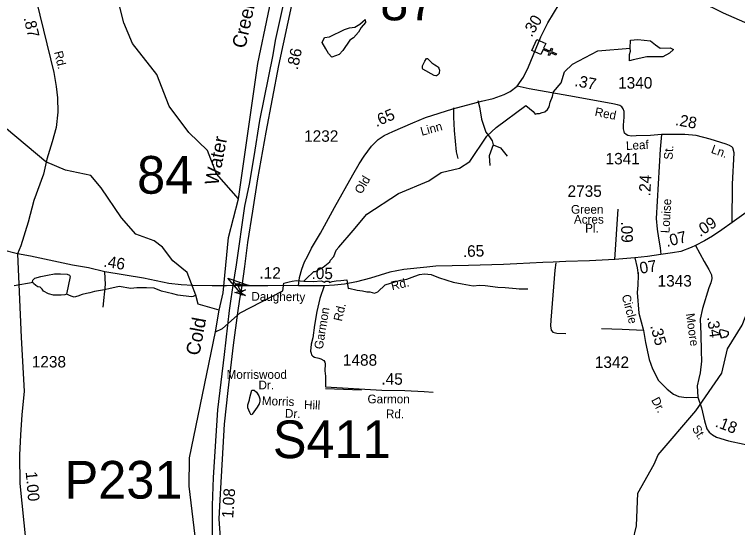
# Model space of a CAD drawing. Extents: x 1473865 to 1648260, y 639067 to 773536.
# Drawn here: x 1529591 to 1537453, y 653093 to 658672 of the extents above; entities that cross this region are included whole.
import ezdxf

# ---------------------------------------------------------------- set-up
doc = ezdxf.new("R2010")
doc.units = 0
for name, color, linetype in [('Exist Cultural Church CELL', 7, 'Continuous'), ('Exist Hydrographic Creek Single Shore', 7, 'Continuous'), ('Exist Hydrographic Creek Single Shore Label', 7, 'Continuous'), ('Exist Hydrographic Misc Water Feature', 7, 'Continuous'), ('Exist Hydrographic Pond Over 1500 Sq Ft', 7, 'Continuous'), ('Exist Road Non-System Type 51', 7, 'Continuous'), ('Exist Road Non-System Type 51 Label', 7, 'Continuous'), ('Exist Road Primary Interstate Divided Center Attributed', 7, 'Continuous'), ('Exist Road Primary Interstate Mileage Hundredths English Label', 7, 'Continuous'), ('Exist Road Primary Interstate Structure Ovrhead Sign Attributed CELL', 7, 'Continuous'), ('Exist Road Primary Interstate Structure Ovrhead Sign Number Label', 7, 'Continuous'), ('Exist Road Secondary Mileage Hundredths English Label', 7, 'Continuous'), ('Exist Road Secondary Structure Pipe Number Label', 7, 'Continuous'), ('Exist Road Secondary Structure Standard Bridge Attributed CELL', 7, 'Continuous'), ('Exist Road Secondary Structure Standard Bridge CELL', 7, 'Continuous'), ('Exist Road Secondary Structure Standard Bridge Number Label', 7, 'Continuous'), ('Exist Road Secondary Type 51 Attributed', 7, 'Continuous'), ('Exist Road Secondary Type 51 Label', 7, 'Continuous'), ('Exist Road Secondary Type 51 Number Label', 7, 'Continuous')]:
    doc.layers.add(name, color=color, linetype=linetype)

msp = doc.modelspace()

# ---------------------------------------------------------------- linework, layer by layer
at = {"layer": 'Exist Cultural Church CELL'}
msp.add_lwpolyline([(1535367.3, 658357.9), (1535344.5, 658305.7), (1535414.2, 658275), (1535427.1, 658304.3), (1535441.7, 658297.9), (1535428.8, 658268.6), (1535483.9, 658244.4), (1535477.4, 658229.7), (1535422.4, 658253.9), (1535409.5, 658224.7), (1535394.8, 658231.1), (1535407.7, 658260.4), (1535338, 658291), (1535314.7, 658238.3), (1535217.3, 658281.2), (1535269.9, 658400.7)], close=True, dxfattribs=at)
at = {"layer": 'Exist Hydrographic Creek Single Shore'}
for p, q in [((1529796.2, 655758.5), (1529589.4, 655721.6)), ((1531777, 655220.4), (1531816.2, 655455.7))]:
    msp.add_line(p, q, dxfattribs=at)
for points in [[(1532028.5, 656667.4), (1532238.6, 658139), (1532463.6, 659216), (1532755.6, 660315.2)], [(1531816.2, 655455.7), (1531590, 655520.4), (1531564.7, 655620.2), (1531470, 655865.1), (1531314.6, 655991.7), (1531200, 656142.1), (1531109, 656209.6), (1530910, 656282.6), (1530755, 656459.6), (1530535, 656785.8), (1530420, 656922.6), (1530146, 656977.4), (1529931, 657070.4), (1529503, 657427), (1529130, 657601.9), (1528932, 657720.8), (1528653, 657966), (1528198, 658214.8), (1528091, 658341.7), (1527862, 659114.4), (1527658, 659423.8)], [(1531777, 655220.4), (1531853, 655255.8), (1532046.9, 655429.1), (1532510.4, 655667.6), (1532519.7, 655749.1), (1532576.6, 655765.3), (1532608.9, 655772.9), (1532657.3, 655778), (1532737.9, 655773.7), (1532763.4, 655798.4), (1532847.5, 655878.2), (1532865.3, 655875.6), (1532947.6, 655923.2), (1533020.7, 655981.8), (1533026.6, 655999.6), (1533062.3, 656039.5), (1533089.4, 656107.4), (1533116.6, 656140.5), (1533272, 656323.1), (1533423.1, 656501), (1533768.1, 656727.1), (1534096, 656864.9), (1534230, 656954.1), (1534431, 656999.3), (1534541, 657072.6), (1534728, 657347.8), (1534830, 657444.2), (1535151, 657680.7), (1535232.3, 657617.8), (1535251.8, 657588.1), (1535274.8, 657594.9), (1535301.1, 657594.9), (1535329.1, 657606.8), (1535358.8, 657613.6), (1535386.8, 657637.3), (1535403.8, 657667), (1535417.4, 657718), (1535441.2, 657781.7), (1535452.2, 657832.6), (1535536.3, 657930.2), (1535573, 658049.7), (1535658, 658133.3), (1535935, 658278.7), (1536284.6, 658304.9)], [(1531816.2, 655455.7), (1531861, 655646.2), (1531916.5, 656247.2), (1532028.5, 656667.4)], [(1536274, 652777), (1536354, 653110.2), (1536368, 653467.7), (1536548, 653782.5), (1536591, 653883.4), (1536999.1, 654360.9), (1537281, 654772.2), (1537343, 655036.7), (1537505, 655292.8), (1537567.1, 655459), (1537587, 655668.6), (1537690.1, 655883.2), (1537825, 655988.7)], [(1532737.9, 655773.7), (1532839.6, 655770.1), (1532927.7, 655774.9), (1532935.6, 655773.1), (1532959.4, 655760.3), (1532977.4, 655770.4), (1533006.9, 655771), (1533016.8, 655759.3), (1533047, 655767.8), (1533089.4, 655774.6), (1533138.7, 655779.7), (1533204, 655786.5), (1533218.3, 655692.2), (1533226.4, 655696.1), (1533316.3, 655675.2), (1533374.3, 655668.2), (1533421.9, 655655), (1533453.9, 655654.3), (1533507.1, 655642.2), (1533540.2, 655654.9), (1533623.4, 655731.3), (1533737.9, 655768.4), (1533792.1, 655783.7), (1533856.4, 655794.7), (1533944.8, 655824.9), (1533993.2, 655844.5), (1534049.4, 655853.2), (1534123.3, 655846), (1534202.9, 655810.7), (1534292.4, 655783.5), (1534362.1, 655762.4), (1534457.7, 655744.8), (1534577.5, 655722.7), (1534647.5, 655727.9), (1534709.7, 655726.6), (1534845.3, 655705), (1534925.3, 655703.4), (1535045.2, 655693.6), (1535077.2, 655688.8), (1535173.2, 655687.8)], [(1531564.7, 655620.2), (1531532.4, 655605.3), (1531516.3, 655601.5), (1531368.5, 655619.2), (1531312.8, 655632.7), (1531189.3, 655663.9), (1531111.8, 655697.5), (1531025.7, 655700.8), (1530921.7, 655700.5), (1530857.5, 655693.6), (1530729.9, 655712.7), (1530680.8, 655704.7), (1530633.4, 655690.7), (1530569.1, 655678), (1530461, 655659.6), (1530408.9, 655645.5), (1530375.7, 655637.5), (1530325.6, 655627.5), (1530281.4, 655607.4), (1530241.3, 655598.4), (1530207.2, 655609.4), (1530156, 655629.5)], [(1531743.4, 651635.5), (1531716.7, 651972.9), (1531586.7, 652727.2), (1531491.5, 653542.7), (1531494.8, 653849.1), (1531777, 655220.4)]]:
    msp.add_lwpolyline(points, dxfattribs=at)
at = {"layer": 'Exist Hydrographic Misc Water Feature'}
for points in [[(1532028.5, 656667.4), (1531788, 656941), (1531691, 657192.4), (1531486, 657390.2), (1531274, 657676.8), (1531138.1, 658020.9), (1530876, 658357.8), (1530780, 658582.8), (1530709, 658869.9), (1530644, 658995.9), (1530283, 659341.3), (1530179, 659592.9), (1530015, 659770.1), (1529869, 660048.8), (1529763, 660185.5), (1529598, 660277.5), (1529308.1, 660424.5), (1529144, 660585.3), (1528995.1, 660631), (1528771, 660750.5), (1528475, 660996.1), (1528145, 661193.1)], [(1532935.8, 658367.4), (1532961.7, 658420.7), (1533018, 658429.8), (1533179.4, 658507.6), (1533234.2, 658525.9), (1533290.6, 658533.5), (1533345.4, 658568.5), (1533404.8, 658618.8), (1533406.3, 658583.8), (1533359.1, 658532), (1533333.2, 658480.1), (1533276.9, 658417.7), (1533235.8, 658391.7), (1533159.6, 658280.5), (1533123.1, 658237.8), (1533040.9, 658208.9), (1533004.3, 658248.5), (1532976.9, 658297.3), (1532935.8, 658367.4)], [(1536284.6, 658304.9), (1536287.5, 658393.7), (1536367.4, 658399.6), (1536506.3, 658384.8), (1536559.6, 658340.4), (1536612.8, 658304.9), (1536719.2, 658310.8), (1536757.7, 658290.1), (1536713.3, 658251.6), (1536639.4, 658210.2), (1536538.9, 658213.1), (1536467.9, 658210.2), (1536317.1, 658177.6), (1536278.7, 658168.7), (1536278.7, 658236.8), (1536287.5, 658272.3), (1536284.6, 658304.9)], [(1534129.6, 658145.2), (1534163.2, 658124.8), (1534179, 658114.7), (1534190.9, 658106.2), (1534198.8, 658100.3), (1534204.5, 658089.5), (1534210.5, 658077.9), (1534214.2, 658065.6), (1534209.8, 658037.7), (1534207.6, 658029.6), (1534201.5, 658022.3), (1534189.4, 658011.9), (1534181.3, 658006.3), (1534173.2, 658004), (1534155.3, 658008.4), (1534032.4, 658078.2), (1534028.4, 658084.9), (1534026.6, 658100.5), (1534026.9, 658112.8), (1534033.2, 658126.7), (1534053.8, 658164), (1534070.2, 658192.4), (1534082.1, 658193.8), (1534091.9, 658183.7), (1534129.6, 658145.2)], [(1537325.7, 655163.4), (1537315.9, 655166.1), (1537291.7, 655154.3), (1537279.5, 655152.1), (1537277.6, 655160.3), (1537260.6, 655210.7), (1537258.7, 655226.3), (1537264.9, 655242.7), (1537275.1, 655246.5), (1537297, 655237.9), (1537336.9, 655229.7), (1537344.7, 655223), (1537350.5, 655215.5), (1537352.3, 655201.5), (1537350.3, 655193.3), (1537325.7, 655163.4)], [(1537325.7, 655163.4), (1537291.7, 655154.3), (1537279.5, 655152.1), (1537260.6, 655210.7), (1537258.7, 655226.3), (1537264.9, 655242.7), (1537275.1, 655246.5), (1537336.9, 655229.7), (1537344.7, 655223), (1537350.5, 655215.5), (1537352.3, 655201.5), (1537350.3, 655193.3), (1537325.7, 655163.4)], [(1532147.1, 654482.6), (1532149.4, 654506.3), (1532170.7, 654586.3), (1532198.6, 654585.8), (1532222.4, 654563.9), (1532249.6, 654524.8), (1532259.3, 654492.6), (1532258.8, 654468.8), (1532250.4, 654437), (1532229.8, 654401.3), (1532176.5, 654324.4), (1532170.4, 654318), (1532162.5, 654322.2), (1532148.8, 654343), (1532129.5, 654395.1), (1532128.1, 654427.2), (1532147.1, 654482.6)]]:
    msp.add_lwpolyline(points, dxfattribs=at)
at = {"layer": 'Exist Hydrographic Pond Over 1500 Sq Ft'}
msp.add_lwpolyline([(1529790.8, 655784), (1529812.9, 655803), (1529879.1, 655822.1), (1529951.3, 655836.2), (1530025.6, 655852.2), (1530091.8, 655852.2), (1530163, 655847.2), (1530191.1, 655836.2), (1530196.1, 655823.1), (1530156, 655629.5), (1530137, 655624.5), (1530097.8, 655621.4), (1530015.5, 655621.4), (1529962.4, 655632.5), (1529907.2, 655664.6), (1529891.1, 655683.6), (1529869.1, 655705.7), (1529844, 655708.7), (1529821.9, 655725.8), (1529796.8, 655747.9), (1529785.8, 655766.9)], close=True, dxfattribs=at)
at = {"layer": 'Exist Road Non-System Type 51'}
msp.add_line((1532972.2, 654604.8), (1533363.9, 654591.3), dxfattribs=at)
for points in [[(1534627.7, 657737.7), (1534647.4, 657666.1), (1534669, 657533.8), (1534716.3, 657393), (1534757.3, 657342.1), (1534784.5, 657297.8), (1534795.8, 657253.5)], [(1534364.3, 657658.8), (1534363.5, 657555.6), (1534372.7, 657409.5), (1534394.3, 657179.2), (1534411, 657104.8)], [(1534795.8, 657253.5), (1534753.6, 657136.3), (1534761.4, 657030.3)], [(1534795.8, 657253.5), (1534874.5, 657223.5), (1534948.7, 657130.6)], [(1535478.2, 655970.1), (1535468.2, 655893.3), (1535424, 655348.3), (1535419, 655286.1), (1535426.5, 655237.5), (1535445.8, 655216.1), (1535487.8, 655208), (1535587.3, 655203.4)], [(1530556.7, 655488.9), (1530579.5, 655736.4), (1530574.1, 655872.5)], [(1536429.8, 655235.4), (1536199.9, 655247.6), (1535972.2, 655254)]]:
    msp.add_lwpolyline(points, dxfattribs=at)
at = {"layer": 'Exist Road Primary Interstate Divided Center Attributed'}
for points in [[(1532818.3, 660144.8), (1532775, 659964.7), (1532638.1, 659353.2), (1532521.7, 658814.3), (1532425.6, 658389.3), (1532399.2, 658234.5), (1532257, 657520.9), (1532192.8, 657128), (1532144.6, 656827.2), (1532091.9, 656587.3), (1532000.6, 655950.7), (1531965, 655725.8)], [(1532067.4, 655722.8), (1532096, 655931.2), (1532128.6, 656193.7), (1532181.6, 656533.3), (1532237.7, 656886.1), (1532328.6, 657390.8), (1532463.9, 658118.7), (1532616.2, 658824.4), (1532734.9, 659362.6), (1532831.7, 659797.1), (1532872.3, 659940.9), (1532916.3, 660114.6)], [(1531965, 655725.8), (1531942.3, 655579.3), (1531924.7, 655451.3), (1531870.5, 654973.6), (1531797.6, 654372.1), (1531751.1, 653637.9), (1531739.1, 653332.2), (1531739, 653006.2), (1531746.1, 652766.6), (1531774.3, 652445.6), (1531796.4, 652145.1), (1531812.9, 651850.8), (1531858.9, 651584.6), (1531897.7, 651216.8), (1531973.7, 650731.6), (1532020.5, 650429.9), (1532028.2, 650384.8), (1532067.3, 650189.8)], [(1532161, 650159.7), (1532120.3, 650402), (1532081.6, 650716.1), (1531976, 651374.5), (1531928.1, 651730.8), (1531864.2, 652510.9), (1531817.6, 653186.6), (1531829.3, 653394.4), (1531874.1, 654217.5), (1531914.2, 654584.2), (1531972.4, 655074.6), (1532020.1, 655428.3), (1532042.3, 655577.3), (1532067.4, 655722.8)]]:
    msp.add_lwpolyline(points, dxfattribs=at)
at = {"layer": 'Exist Road Primary Interstate Structure Ovrhead Sign Attributed CELL'}
msp.add_lwpolyline([(1532104.6, 655616), (1531986.8, 655647.5), (1532104.6, 655679.1), (1532047.8, 655647.5)], close=True, dxfattribs=at)
at = {"layer": 'Exist Road Secondary Structure Standard Bridge Attributed CELL'}
msp.add_lwpolyline([(1532070.8, 655618.9), (1531911.9, 655803.8), (1532142, 655723.1), (1532012.6, 655735.1)], close=True, dxfattribs=at)
at = {"layer": 'Exist Road Secondary Structure Standard Bridge CELL'}
for p, q in [((1531981.3, 655756.3), (1531993.5, 655744.1)), ((1531981.3, 655714.2), (1531993.5, 655726.4)), ((1532031.2, 655744), (1532043.4, 655756.2)), ((1532031.2, 655726.8), (1532043.4, 655714.6))]:
    msp.add_line(p, q, dxfattribs=at)
msp.add_lwpolyline([(1531993.5, 655744.1), (1532031.2, 655744.1), (1532031.2, 655726.4), (1531993.5, 655726.4)], close=True, dxfattribs=at)
at = {"layer": 'Exist Road Secondary Type 51 Attributed'}
for p, q in [((1536119.5, 656007.2), (1536155.2, 656556.5)), ((1536336.9, 656025.9), (1536119.5, 656007.2))]:
    msp.add_line(p, q, dxfattribs=at)
for points in [[(1528941.7, 660349.3), (1529012.8, 660296.6), (1529133.5, 660207.9), (1529420.5, 659954.4), (1529508.5, 659852.8), (1529563, 659765.7), (1529608.7, 659652.9), (1529648.5, 659532), (1529830.6, 658812.6), (1530017.8, 658041), (1530044.9, 657890.6), (1530058.4, 657764.3), (1530061.5, 657610.1), (1530046.3, 657442.6), (1530002, 657287.5), (1529941.5, 657100.5), (1529905.1, 656936.4), (1529801.8, 656650.6), (1529741, 656413.5), (1529659.7, 656156.1), (1529624.2, 656070.8)], [(1535058.3, 657893.7), (1535125.3, 657991.4), (1535181.4, 658103.4), (1535312.6, 658430.7), (1535391.2, 658581.2), (1535515.2, 658782.8), (1535612.1, 658946.9), (1535781.9, 659257.4)], [(1536593.9, 658942.3), (1536908.2, 658858.3), (1537174.1, 658751.3), (1537295, 658691), (1538050.5, 658360.8), (1538379.6, 658212.5), (1538705.1, 658076.5), (1539028.2, 657928.3), (1539150.4, 657879.4)], [(1532677.7, 655722), (1532691.2, 655811.1), (1532716.7, 655901.9), (1532744.7, 655980.9), (1532776.3, 656041.2), (1532819.4, 656129.5), (1532917.1, 656293.3), (1533072.2, 656573.5), (1533269.4, 656929.3), (1533338.2, 657047.3), (1533394.2, 657133), (1533472.3, 657241.7), (1533546.2, 657311.3), (1533609, 657355.5), (1533703.6, 657401.2), (1533921.4, 657495.5), (1534059.8, 657551.6), (1534208.4, 657598.3), (1534357.8, 657645), (1534668.6, 657729), (1534795.9, 657759.6), (1534915.6, 657803.7), (1534981, 657834.3), (1535058.3, 657893.7)], [(1536627.2, 657366.5), (1536508.4, 657357.2), (1536349.5, 657352.2), (1536301.2, 657350.4), (1536258.8, 657355.5), (1536242.6, 657367.3), (1536225.7, 657381.8), (1536219.7, 657397.9), (1536214.6, 657428.5), (1536214.6, 657470.1), (1536218.9, 657555.8), (1536218.9, 657618.6), (1536207.8, 657647.5), (1536194.2, 657666.2), (1536174.7, 657682.3), (1536149.2, 657690), (1536097.5, 657701), (1535840.8, 657747.7), (1535619.7, 657785.8), (1535188.2, 657863.2), (1535058.3, 657893.7)], [(1536627.2, 657366.5), (1536612.7, 657209.3), (1536569.5, 656454.7), (1536578, 656335.8), (1536595, 656239.9), (1536611.1, 656135.4), (1536620.4, 656060.7)], [(1537393.9, 656408.8), (1537399.4, 656826.6), (1537415.1, 657167), (1537400.7, 657221.3), (1537389.6, 657234), (1537365.9, 657247.6), (1537330.2, 657262.1), (1537155.3, 657317.2), (1537001.5, 657357.9), (1536879.7, 657368.2), (1536627.2, 657366.5)], [(1538860.1, 656854.5), (1538222.4, 656865.8), (1538142.7, 656857.1), (1538091.8, 656842.7), (1538026.4, 656817.2), (1537874.4, 656734.8), (1537835.4, 656714.5), (1537743.7, 656660.1), (1537704.6, 656634.6), (1537546.1, 656518.7), (1537393.9, 656408.8)], [(1529624.2, 656070.8), (1529453, 656114.1), (1529248, 656160), (1528716.6, 656292.4), (1528127.3, 656420.4), (1527827.3, 656494.7), (1527658.6, 656531.4)], [(1537393.9, 656408.8), (1537281.8, 656329), (1537182.5, 656261.9), (1537094.2, 656210.1), (1536996.6, 656160.9)], [(1536996.6, 656160.9), (1536947.3, 656137.1), (1536837.8, 656095.5), (1536746.9, 656078.5), (1536620.4, 656060.7)], [(1536996.6, 656160.9), (1537091.7, 655986.6), (1537140.1, 655897.8), (1537169, 655839.2), (1537174.4, 655801), (1537163.5, 655755.2), (1537140.3, 655697.9), (1537070.2, 655475.2), (1537048, 655359.6), (1537052.9, 655195.6), (1537056.3, 655010.6), (1537061.7, 654901), (1537046, 654774.8), (1537032.3, 654712.3), (1537012.8, 654635), (1537022.1, 654510.5)], [(1529624.2, 656070.8), (1529664.6, 655160.1), (1529697.5, 654574), (1529671.5, 654316.8), (1529656.6, 654099.1), (1529646.7, 653878.9), (1529650, 653570.9), (1529736, 652716.9), (1529746.3, 652524.8), (1529738.8, 652450.9), (1529663.4, 652238.2), (1529548.8, 651922.7), (1529437.5, 651650.8), (1529357.5, 651436.3), (1529321.1, 651305.1), (1529316.4, 651182.6), (1529306.7, 650973)], [(1531965, 655725.8), (1531896.8, 655722.8), (1531740.3, 655720.8), (1531529.6, 655725.8), (1531402.2, 655730.8), (1531270.7, 655747.9), (1530992.7, 655804.5), (1530574.1, 655872.5), (1530395.1, 655918), (1530223.6, 655947.2), (1529765.5, 656044.1), (1529624.2, 656070.8)], [(1536119.5, 656007.2), (1535844.5, 655992.8), (1535586.4, 655984.3), (1535448, 655977.5), (1535335.9, 655973.3), (1535054, 655961.4), (1534909.7, 655954.6), (1534528.5, 655942.7), (1534350.2, 655938.5), (1534171.1, 655934.2), (1534076, 655924.9), (1533826.4, 655897.7), (1533672.7, 655870.3), (1533463, 655804.3), (1533311, 655764.4), (1533179.4, 655740.6), (1533069.9, 655728.8), (1532957.8, 655722)], [(1536620.4, 656060.7), (1536472.7, 656042), (1536336.9, 656025.9)], [(1536336.9, 656025.9), (1536360.7, 655916.4), (1536371.7, 655836.6), (1536369.1, 655727.1), (1536361.6, 655650.5), (1536379.2, 655424.3), (1536429.8, 655235.4), (1536453.4, 655104.8), (1536493.9, 654920.1), (1536527.8, 654817.6), (1536593.5, 654692.4), (1536687.9, 654598.6), (1536756.8, 654543.4), (1536814.3, 654516.3), (1536898.8, 654506.9), (1537022.1, 654510.5)], [(1532067.4, 655722.8), (1532021.2, 655719.8), (1531965, 655725.8)], [(1532677.7, 655722), (1532508.4, 655726.3), (1532347.3, 655722.8), (1532163.7, 655722.8), (1532067.4, 655722.8)], [(1532957.8, 655722), (1532831.3, 655720.3), (1532677.7, 655722)], [(1532957.8, 655722), (1532911.1, 655585.3), (1532878.9, 655442.6), (1532852.8, 655294), (1532834.5, 655157.2), (1532817.6, 655087.2), (1532810.8, 655010.1), (1532817, 654987.2), (1532821.9, 654970.4), (1532835.5, 654955.6), (1532854, 654946.5), (1532899, 654932.9), (1532921.9, 654926.1), (1532954.3, 654909.5), (1532964.5, 654892.2), (1532967.9, 654871.2), (1532965.4, 654798.4), (1532971.6, 654740.3), (1532971.5, 654622.8), (1533585.7, 654585.2), (1533835.8, 654582.3), (1534045.4, 654570.5), (1534143, 654564.7)], [(1537022.1, 654510.5), (1537060, 654395.6), (1537095.3, 654253.1), (1537119.4, 654166.5), (1537144.8, 654129.4), (1537179, 654102), (1537225, 654075.6), (1537354.1, 654035.5), (1537526.6, 653999), (1537687.8, 653966), (1537767.6, 653954.6)]]:
    msp.add_lwpolyline(points, dxfattribs=at)

# ---------------------------------------------------------------- texts
at = {"layer": 'Exist Hydrographic Creek Single Shore Label'}
for s, rotation, p in [('Creek', 77.75389, (1532101.3, 658296.3)), ('Water', 79.23022, (1531805.2, 656806.9)), ('Cold', 79.35018, (1531600.6, 654955.8))]:
    msp.add_text(s, height=150, rotation=rotation, dxfattribs=at).set_placement(p)
at = {"layer": 'Exist Road Non-System Type 51 Label'}
for s, p in [('Morriswood', (1531897.3, 654709.6)), ('Dr.', (1532244.4, 654595.4))]:
    msp.add_text(s, height=95, dxfattribs=at).set_placement(p)
for s, p in [('Morris', (1532279.7, 654425.6)), ('Hill', (1532738.1, 654381.2)), ('Dr.', (1532530.7, 654287.9))]:
    msp.add_text(s, height=95, rotation=358.02558, dxfattribs=at).set_placement(p)
at = {"layer": 'Exist Road Primary Interstate Mileage Hundredths English Label'}
for s, rotation, p in [('.86', 77.94919, (1532670.5, 658064)), ('1.08', 86.01542, (1531969.3, 653190.7))]:
    msp.add_text(s, height=125, rotation=rotation, dxfattribs=at).set_placement(p)
at = {"layer": 'Exist Road Primary Interstate Structure Ovrhead Sign Number Label'}
msp.add_text('S411', height=410.1, dxfattribs=at).set_placement((1532400.8, 653847.2))
at = {"layer": 'Exist Road Secondary Mileage Hundredths English Label'}
for s, rotation, p in [('.87', 283.63202, (1529689, 658634.8)), ('.30', 58.41966, (1535213.1, 658418.9)), ('.37', 348.78555, (1535675.3, 657895.7)), ('.65', 23.42542, (1533526.1, 657447)), ('.28', 349.73975, (1536769.3, 657470.3)), ('.24', 86.72686, (1536503.4, 656693)), ('.09', 33.80954, (1537045.9, 656249.2)), ('.09', 270.93296, (1536186.9, 656421.3)), ('.07', 14.12776, (1536685, 656143)), ('.65', 1.56737, (1534467.9, 656034.7)), ('.46', 350.76385, (1530553.4, 655931.2)), ('.07', 8.95541, (1536352.2, 655844.4)), ('.12', 359.34548, (1532254, 655800.5)), ('.05', 358.91459, (1532820.1, 655796.4)), ('.34', 277.84931, (1537120.8, 655379.8)), ('.35', 284.99751, (1536502.6, 655285.6)), ('.45', 359.34903, (1533580, 654647.8)), ('.18', 339.04637, (1537202.2, 654193.1)), ('1.00', 275.12123, (1529712.3, 653697.1))]:
    msp.add_text(s, height=125, rotation=rotation, dxfattribs=at).set_placement(p)
at = {"layer": 'Exist Road Secondary Structure Pipe Number Label'}
msp.add_text('P231', height=410.1, dxfattribs=at).set_placement((1530136.5, 653407))
at = {"layer": 'Exist Road Secondary Structure Standard Bridge Number Label'}
for s, p in [('87', (1533568.6, 658608.8)), ('84', (1530924.5, 656723.1))]:
    msp.add_text(s, height=410.1, dxfattribs=at).set_placement(p)
at = {"layer": 'Exist Road Secondary Type 51 Label'}
for s, rotation, p in [('Rd.', 283.63202, (1530020.7, 658263.4)), ('Red', 348.78554, (1535894.8, 657570.8)), ('Linn', 15.54353, (1534020.2, 657351.8)), ('Leaf', 2.88904, (1536242.4, 657198.1)), ('Ln.', 340.08857, (1537157.9, 657169.8)), ('St.', 86.72687, (1536746.1, 657090.6)), ('Old', 59.42891, (1533363.8, 656711.2)), ('Louise', 86.72687, (1536711.7, 656291.9)), ('Rd.', 13.34831, (1533697.7, 655671.8)), ('Daugherty', 359.34548, (1532166.4, 655559.8)), ('Circle', 284.99742, (1536192.2, 655613.9)), ('Garmon', 80.5442, (1532941.7, 655026)), ('Rd.', 77.04102, (1533150.4, 655329.6)), ('Moore', 277.84941, (1536891.4, 655416.9)), ('Garmon', 359.90439, (1533429.8, 654443.4)), ('Dr.', 297.69309, (1536511.6, 654480.1)), ('Rd.', 359.34903, (1533630, 654281.8)), ('St.', 301.49026, (1536953.6, 654170.6))]:
    msp.add_text(s, height=95, rotation=rotation, dxfattribs=at).set_placement(p)
for s, p in [('Green', (1535642.1, 656505.4)), ('Acres', (1535673.9, 656397.2)), ('Pl.', (1535795.8, 656301))]:
    msp.add_text(s, height=95, dxfattribs=at).set_placement(p)
at = {"layer": 'Exist Road Secondary Type 51 Number Label'}
for s, p in [('1340', (1536154.5, 657866.5)), ('1232', (1532740.7, 657287.6)), ('1341', (1536018.1, 657042)), ('2735', (1535605, 656689.1)), ('1343', (1536584, 655712.9)), ('1488', (1533162.5, 654852.3)), ('1238', (1529779.5, 654833.2)), ('1342', (1535901.3, 654827.8))]:
    msp.add_text(s, height=125, dxfattribs=at).set_placement(p)

doc.saveas('drawing.dxf')
